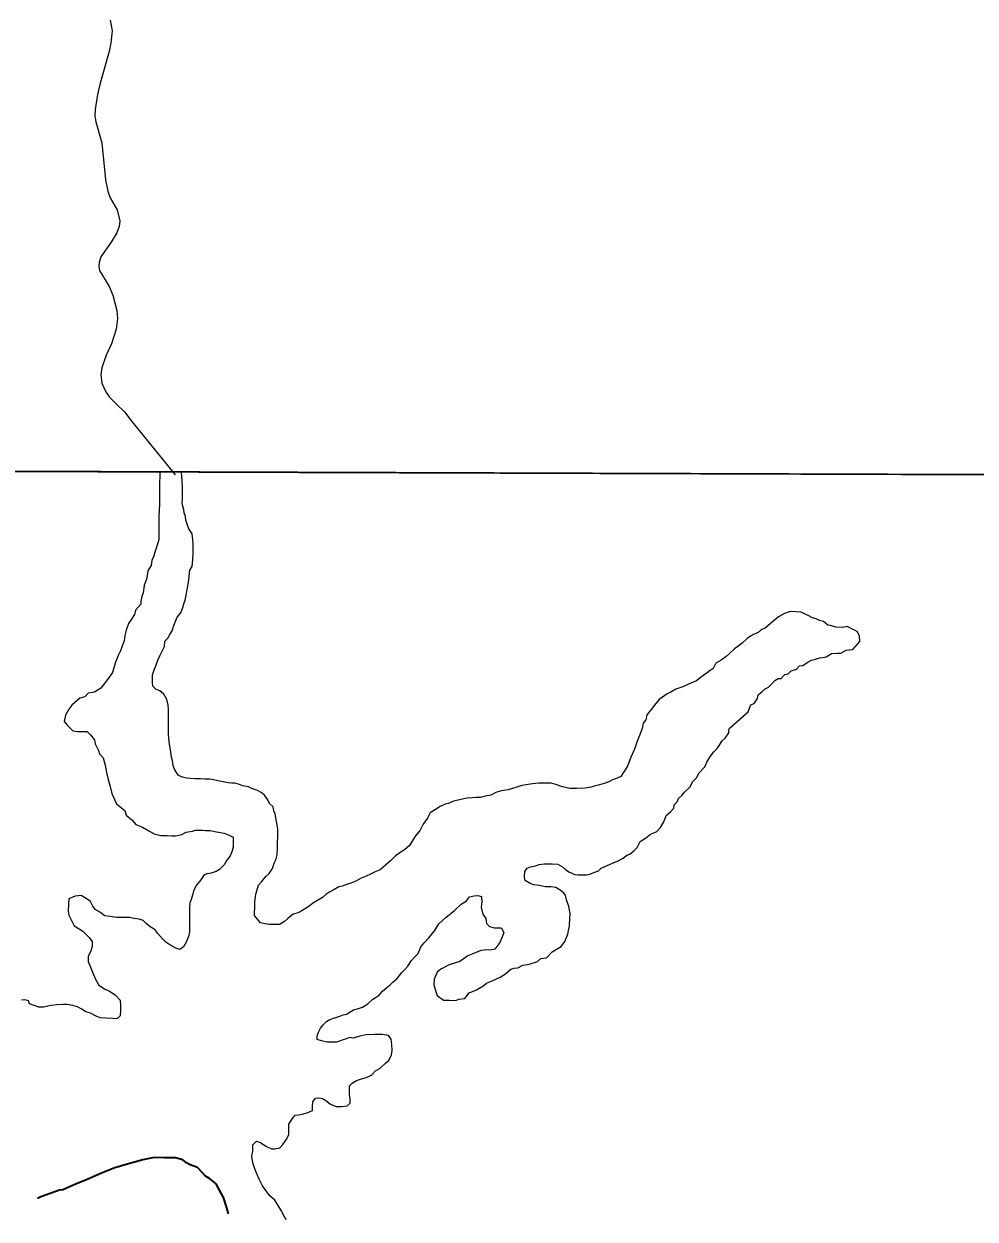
# Model space of a CAD drawing. Extents: x 553962 to 842807, y 8883888 to 9032388.
# Drawn here: x 587759 to 588965, y 8909015 to 8910529 of the extents above; entities that cross this region are included whole.
import ezdxf

# ---------------------------------------------------------------- set-up
doc = ezdxf.new("R2010")
doc.units = 0
doc.header["$LTSCALE"] = 200
doc.linetypes.add('LONG_DASH_SHORT_DASH', pattern=[9.9, 6, -1.2, 1.5, -1.2])
doc.layers.add('6', color=7, linetype='Continuous', lineweight=13)

msp = doc.modelspace()

# ---------------------------------------------------------------- linework, layer by layer
at = {"layer": '6'}
msp.add_line((574653.9, 8910009.3), (626625.7, 8909822.1), dxfattribs=at)
for points in [[(587868.6, 8910533.9), (587870.9, 8910520.7), (587869.3, 8910505.1), (587867, 8910494.1), (587855.6, 8910454), (587852.3, 8910439.6), (587849.4, 8910420.7), (587849.1, 8910412.9), (587850.1, 8910405.1), (587857.9, 8910378.5), (587862.5, 8910331.8), (587865.4, 8910317.4), (587868.4, 8910309), (587877.4, 8910293.6), (587880.7, 8910279.9), (587879.8, 8910272.7), (587876.8, 8910264.5), (587869.5, 8910252.5), (587856.5, 8910234.2), (587854.3, 8910227), (587854.2, 8910222), (587855.1, 8910216.6)], [(587855.1, 8910216.6), (587867.1, 8910196.4), (587872, 8910185.4), (587876.7, 8910166), (587876.7, 8910166), (587877.6, 8910155.8), (587876.1, 8910142.3), (587870.3, 8910123.9), (587863.5, 8910109.4), (587858, 8910093.2), (587856.8, 8910085), (587857.7, 8910073.8), (587862.8, 8910062.8), (587867.6, 8910056.4), (587877.1, 8910046.8), (587886.7, 8910037.5), (587896.1, 8910025.6), (587950.7, 8909957.8)], [(587958.5, 8909961.4), (587931.2, 8909960.8), (587931.2, 8909954.3), (587931.1, 8909949.2), (587931.1, 8909945.2), (587931.1, 8909938.7), (587931, 8909933.2), (587931, 8909926.7), (587930.9, 8909920.2), (587930.4, 8909913.2), (587930.3, 8909905.2), (587930.3, 8909899.7), (587930.2, 8909894.2), (587930.2, 8909887.2), (587930.1, 8909880.7), (587930.1, 8909875.7), (587928, 8909868.7), (587925.5, 8909861.2), (587923.9, 8909855.2), (587921.4, 8909849.2), (587920.3, 8909842.7), (587916.3, 8909836.2), (587915.2, 8909830.2), (587914.7, 8909825.7), (587911.6, 8909817.7), (587910.1, 8909808.2), (587908.5, 8909803.7), (587907.5, 8909797.7), (587907.4, 8909793.7), (587900.4, 8909786.2), (587899.3, 8909780.7), (587894.8, 8909773.7), (587891.8, 8909769.2), (587888.7, 8909760.8), (587887.1, 8909754.3), (587886.1, 8909747.3), (587883.5, 8909740.8), (587881.5, 8909734.8), (587878.4, 8909728.8), (587875.4, 8909720.3), (587871.3, 8909707.3), (587863.7, 8909696.8), (587856.6, 8909687.4), (587848.6, 8909682.4), (587840.6, 8909681), (587836.2, 8909676.6), (587829.8, 8909674.9), (587829.8, 8909674.9), (587819.9, 8909666.1), (587815.9, 8909660.9), (587811.8, 8909653.3), (587810.3, 8909645.1), (587814.2, 8909640.1), (587821.2, 8909633.5), (587827.2, 8909632.5), (587831.2, 8909632.5), (587835.2, 8909632.4), (587839.2, 8909632.4), (587843.7, 8909628.4), (587848.6, 8909621.8), (587849.6, 8909616.8), (587853.5, 8909608.3), (587855, 8909604.3), (587859.6, 8909599.1), (587862.3, 8909589.9)], [(587923.8, 8909709.5), (587926.4, 8909715.9), (587928.9, 8909722.9), (587931.5, 8909728.4), (587934, 8909733.4), (587937.1, 8909740.4), (587937.6, 8909746.9), (587941.6, 8909750.9), (587944.2, 8909755.4), (587947.2, 8909759.9), (587949.2, 8909766.9), (587953.3, 8909777.4), (587957.9, 8909782.8), (587960.4, 8909789.8), (587962, 8909794.3), (587963.5, 8909798.8), (587965.1, 8909807.3), (587966.1, 8909812.3), (587967.7, 8909821.3), (587968.7, 8909828.8), (587969.3, 8909836.8), (587972.3, 8909841.8), (587973.4, 8909850.3), (587973.5, 8909857.8), (587973.5, 8909865.3), (587973.5, 8909869.4), (587973.1, 8909875.9), (587972.2, 8909882.9), (587968.2, 8909889.4), (587965.8, 8909896.4), (587964.3, 8909900.5), (587963.8, 8909905), (587962.3, 8909909.5), (587961.9, 8909913.5), (587960.4, 8909918), (587959.9, 8909922.5), (587960, 8909926.5), (587960, 8909930.5), (587960, 8909934.5), (587960.1, 8909938.5), (587960.1, 8909943.1), (587959.7, 8909949.6), (587959.2, 8909956.1), (587958.7, 8909960.1), (587958.5, 8909961.4)], [(588730.7, 8909784.7), (588723.1, 8909782.2), (588715.7, 8909777.8), (588710.3, 8909773.8), (588705.6, 8909769.4), (588698.6, 8909763.7), (588694.1, 8909761.7), (588689.6, 8909758.2), (588684, 8909755.3), (588680, 8909753.3), (588676, 8909750.3), (588669.5, 8909744.3), (588663.9, 8909740.4), (588659.9, 8909737.4), (588653.3, 8909731.4), (588649.3, 8909727.4), (588642.8, 8909723), (588636.2, 8909719), (588632.7, 8909712.5), (588627.2, 8909708.6), (588621.1, 8909704.1), (588616.1, 8909700.6), (588611.6, 8909696.7), (588604.5, 8909693.7), (588600.5, 8909692.2), (588594.5, 8909689.2), (588590.5, 8909687.8), (588585.5, 8909686.3), (588578.9, 8909682.3), (588574.4, 8909680.4), (588568.4, 8909675.9), (588564.4, 8909672.9), (588558.3, 8909666), (588554.3, 8909660.5), (588548.7, 8909653.5), (588547.2, 8909647.5), (588544.1, 8909643), (588542.6, 8909636.5), (588539.5, 8909627.5), (588535.9, 8909619), (588532.9, 8909610.1), (588528.3, 8909600.1), (588524.2, 8909588.6), (588519.7, 8909581.6), (588515.6, 8909575.6), (588511.1, 8909573.6), (588505.1, 8909571.2), (588500.5, 8909568.7), (588494.5, 8909566.7), (588488.5, 8909564.8), (588482, 8909563.3), (588478, 8909561.8), (588470.5, 8909560.9), (588460, 8909560.2), (588451, 8909560.5), (588441.8, 8909562.6), (588433.5, 8909565.3), (588427.4, 8909566.9), (588422.4, 8909567), (588417.9, 8909567), (588411.4, 8909567), (588403.9, 8909566.1), (588395.9, 8909565.1), (588390.4, 8909564.2), (588381.4, 8909561.2), (588376.9, 8909559.8), (588372.9, 8909558.8), (588366.8, 8909557.8), (588362.8, 8909556.8), (588357.3, 8909555.4), (588350.8, 8909551.9), (588343.8, 8909550.5), (588337.8, 8909549), (588331.8, 8909549), (588327.3, 8909548.6), (588320.8, 8909548.1), (588316.7, 8909547.1), (588309.7, 8909545.7), (588303.7, 8909544.2), (588297.2, 8909541.2), (588293.2, 8909540.3), (588286.7, 8909537.3), (588280.6, 8909533.8), (588274.1, 8909529.4), (588270.5, 8909522.9), (588265, 8909514.9), (588261.4, 8909507.4), (588255.4, 8909500.5), (588251.3, 8909493.5), (588247.8, 8909488), (588241.7, 8909482.5), (588235.7, 8909478.6), (588230.2, 8909475.1), (588223.6, 8909468.6), (588217.6, 8909463.2), (588210.5, 8909457.2), (588204.5, 8909454.7), (588198.5, 8909451.8), (588193, 8909449.3), (588186.4, 8909446.8), (588179.9, 8909442.9)], [(588818.5, 8909746.6), (588818.3, 8909753.9), (588815.2, 8909759.4), (588808.5, 8909762.5), (588802.4, 8909765.5), (588796.3, 8909764.3), (588788.3, 8909764.9), (588788.3, 8909764.9), (588781.6, 8909766.8), (588778, 8909767.4), (588772.7, 8909771.9), (588767.7, 8909773), (588763.2, 8909775.5), (588758.7, 8909776.5), (588754.2, 8909779.1), (588749.2, 8909781.1), (588744.2, 8909783.6), (588730.7, 8909784.7)], [(588652.6, 8909636), (588677.2, 8909657.4), (588678.8, 8909661.9), (588680.3, 8909666.4), (588684.8, 8909667.9), (588688.9, 8909674.3), (588689.9, 8909678.8), (588694.4, 8909682.8), (588698.5, 8909686.8), (588703, 8909688.8), (588707, 8909692.8), (588711.1, 8909697.2), (588715.1, 8909699.7), (588719.1, 8909699.7), (588723.6, 8909704.7), (588727.6, 8909705.6), (588731.7, 8909709.6), (588738.2, 8909711.6), (588742.2, 8909715.6), (588746.2, 8909716), (588753.3, 8909721), (588757.3, 8909723), (588761.3, 8909723.9), (588767.8, 8909725.9), (588771.8, 8909726.4), (588775.8, 8909727.3), (588782.8, 8909731.3), (588789.9, 8909731.8), (588794.4, 8909731.7), (588801.4, 8909735.7), (588809.9, 8909736.6), (588818.5, 8909746.6)], [(588179.9, 8909442.9), (588173.4, 8909440.4), (588169.4, 8909439), (588162.3, 8909436.5), (588158.3, 8909435.5), (588151.3, 8909431.6), (588145.8, 8909428.6), (588141.8, 8909426.1), (588137.7, 8909422.1), (588131.2, 8909418.2), (588124.7, 8909414.7), (588120.6, 8909411.2), (588114.6, 8909407.3), (588110.6, 8909404.8), (588106.6, 8909402.8), (588100.5, 8909400.9), (588093.5, 8909395.4), (588089.5, 8909391.9), (588082.9, 8909387.9), (588076.9, 8909388), (588070.4, 8909388), (588064.4, 8909388.6), (588058.9, 8909390.1), (588055, 8909394.7), (588051.5, 8909399.2), (588051.5, 8909403.7), (588051.6, 8909408.2), (588051.6, 8909416.2), (588052.2, 8909420.2), (588053.2, 8909426.2), (588054.2, 8909430.7), (588056.3, 8909437.7), (588060.3, 8909442.2), (588065.9, 8909448.7), (588069.9, 8909452.6), (588074, 8909459.1), (588076.5, 8909465.6), (588078.6, 8909470.1), (588080.1, 8909476.6), (588080.7, 8909483.6), (588080.7, 8909487.6), (588080.7, 8909491.6), (588080.8, 8909499.6), (588080.8, 8909504.1), (588080.8, 8909508.6), (588079.9, 8909516.2), (588078.9, 8909521.2), (588077.5, 8909528.2), (588076, 8909532.2), (588075.1, 8909537.2), (588070.6, 8909541.2), (588068.1, 8909545.8), (588064.2, 8909551.8), (588059.7, 8909555.3), (588055.2, 8909557.9), (588048.2, 8909560.4), (588043.7, 8909562.5), (588036.8, 8909563.5), (588032.3, 8909565.5), (588026.3, 8909567.1), (588022.3, 8909567.1), (588017.8, 8909567.6), (588011.8, 8909568.7), (588004.8, 8909570.2), (587999.3, 8909571.3), (587994.8, 8909572.3), (587988.3, 8909572.3), (587982.8, 8909572.4), (587976.8, 8909572.4), (587970.3, 8909573), (587965.8, 8909573.5), (587959.8, 8909574.5), (587954.8, 8909577.1), (587949.9, 8909584.8), (587949.9, 8909584.8), (587948.5, 8909589.5), (587947.5, 8909595.7), (587946.1, 8909599.9), (587945.2, 8909606.5), (587945.2, 8909606.5), (587943.3, 8909619.6), (587943.3, 8909619.6), (587943.3, 8909619.6), (587942.2, 8909628.7), (587942.2, 8909628.7), (587942.3, 8909636.2), (587942.3, 8909641.7), (587942.3, 8909646.2), (587942.4, 8909653.3), (587942.4, 8909659.8), (587942, 8909665.8), (587941, 8909669.8), (587940, 8909673.8), (587936.6, 8909679.8), (587931.6, 8909683.9), (587926.6, 8909685.9), (587922.7, 8909689.9), (587922.2, 8909694.4), (587922.2, 8909698.4), (587922.3, 8909704.5), (587923.8, 8909709.5)], [(588353.5, 8909317.1), (588362.6, 8909321), (588368.1, 8909324.5), (588376.1, 8909331.4), (588380.6, 8909332.4), (588385.2, 8909332.9), (588391.7, 8909336.3), (588399.7, 8909337.8), (588410.2, 8909341.2), (588414.2, 8909344.7), (588421.3, 8909345.7), (588428.8, 8909353.1), (588439.9, 8909360.1), (588444.9, 8909366.5), (588448.7, 8909375.7), (588450.5, 8909386.4), (588450.9, 8909395.3), (588451.4, 8909401.9), (588449.6, 8909410.8), (588446.9, 8909419.3), (588445.6, 8909425.1), (588443.4, 8909427.7), (588439.9, 8909430.7), (588433.4, 8909434.7), (588427.5, 8909435.7), (588419.9, 8909435.8), (588412.5, 8909437.3), (588405.5, 8909438.4), (588401, 8909439.9), (588394.5, 8909443.5), (588393.5, 8909448), (588394.1, 8909455), (588397.1, 8909459.5), (588401.1, 8909460.9), (588407.6, 8909462.4), (588412.2, 8909463.9), (588418.7, 8909464.8), (588422.7, 8909464.8), (588428.7, 8909464.8), (588435.7, 8909464.2), (588441.7, 8909461.2), (588446.1, 8909457.2), (588450.6, 8909454.1), (588457.6, 8909451.1), (588461.6, 8909451), (588467.6, 8909451), (588472.1, 8909451), (588476.6, 8909451.9), (588481.6, 8909453.9), (588487.2, 8909455.8), (588490.8, 8909459.4), (588498.5, 8909462.9), (588507.9, 8909467.1), (588507.9, 8909467.1), (588507.9, 8909467.1), (588511.5, 8909468.2), (588518.8, 8909472.2), (588523.3, 8909475.7), (588527.3, 8909477.1), (588532.3, 8909481.1), (588536.4, 8909485.6), (588540.4, 8909493.1), (588540.4, 8909493.1), (588547, 8909497.2), (588553.5, 8909502.5), (588557.5, 8909504), (588561.5, 8909506), (588566.1, 8909510.9), (588570.1, 8909517.9), (588573.2, 8909525.9), (588578.7, 8909530.9), (588582.8, 8909535.4), (588583.3, 8909539.4), (588587.3, 8909543.3), (588588.9, 8909547.8), (588592.9, 8909551.3), (588596.4, 8909555.8), (588603, 8909561.8), (588607, 8909569.2), (588611.6, 8909573.7), (588615.1, 8909580.2), (588622.2, 8909587.7), (588624.7, 8909593.7), (588629.3, 8909601.1), (588633.8, 8909606.6), (588637.9, 8909611.1), (588641.4, 8909616.1), (588644, 8909620.6), (588648, 8909624.1), (588652.5, 8909631), (588652.6, 8909634.9)], [(587862.3, 8909589.9), (587863.9, 8909580.6), (587866.1, 8909571.9), (587868.3, 8909562.7), (587870.5, 8909554), (587876.5, 8909541), (587886.9, 8909532.4), (587888.9, 8909526.4), (587895.9, 8909520.4), (587900.8, 8909514.8), (587909.3, 8909511.3), (587917.3, 8909506.7), (587924.2, 8909502.7), (587932.7, 8909500.6), (587936.7, 8909500.6), (587940.7, 8909500.6), (587946.7, 8909500.5), (587951.2, 8909500.5), (587959.2, 8909501.9), (587964.8, 8909504.9), (587972.8, 8909506.3), (587976.8, 8909507.3), (587980.8, 8909507.3), (587985.3, 8909507.3), (587989.3, 8909507.2), (587995.3, 8909507.2), (588003.3, 8909505.2), (588012.8, 8909503.6), (588019.3, 8909501), (588024.2, 8909498.5), (588024.2, 8909494), (588024.2, 8909486), (588022.6, 8909480), (588020.6, 8909475), (588016.5, 8909469.5), (588013, 8909463.5), (588006.9, 8909457.6)], [(588006.9, 8909457.6), (588002.9, 8909455.1), (587996.4, 8909453.1), (587991.4, 8909452.2), (587987.4, 8909450.7), (587983.3, 8909444.7), (587977.8, 8909437.7), (587974.2, 8909430.7), (587972.7, 8909425.2), (587971.1, 8909419.7), (587969.6, 8909415.2), (587969, 8909409.2), (587969, 8909404.7), (587968.9, 8909396.2), (587968.9, 8909390.2), (587968.9, 8909385.7), (587968.8, 8909378.7), (587967.8, 8909372.7), (587964.7, 8909365.7), (587961.2, 8909359.7), (587956.6, 8909356.2), (587951.6, 8909357.8), (587944.2, 8909362.3), (587939.2, 8909365.4), (587934.7, 8909369.9), (587928.3, 8909377), (587925.3, 8909381), (587919.3, 8909385), (587913.9, 8909389.1), (587910.4, 8909393.1), (587905.4, 8909394.6), (587898.9, 8909395.7), (587892.9, 8909396.7), (587886.4, 8909396.8), (587880.9, 8909396.8), (587876.4, 8909396.8), (587868.4, 8909397.9), (587861.4, 8909398.9), (587856, 8909403), (587849.5, 8909407), (587846.5, 8909411.1), (587843.6, 8909417.1), (587838.1, 8909421.1), (587831.6, 8909424.7), (587824.1, 8909423.7), (587816.1, 8909420.3), (587815.5, 8909414.3), (587815.4, 8909404.7), (587815.9, 8909399.7), (587818.9, 8909393.7), (587822.8, 8909386.2), (587829.3, 8909382.6), (587833.8, 8909379.6), (587841.2, 8909372), (587845.7, 8909366.5), (587845.6, 8909360), (587844.1, 8909354.5), (587840.5, 8909347.5), (587840.5, 8909341), (587843.4, 8909334), (587846.8, 8909325.4), (587850.3, 8909317.9), (587854.2, 8909310.9), (587861.2, 8909306.3), (587867.7, 8909303.3)], [(588200.1, 8909197.6), (588200.1, 8909197.6), (588204.6, 8909202.4), (588210.6, 8909205.8), (588217.7, 8909212.8), (588221.7, 8909215.8), (588225.2, 8909222.8), (588225.8, 8909228.3), (588225.3, 8909235.8), (588224.4, 8909242.8), (588221.4, 8909247.3), (588221.4, 8909247.3), (588213.1, 8909248.5), (588203.5, 8909248.5), (588192.7, 8909248), (588184.8, 8909246.3), (588176.3, 8909244), (588172.4, 8909244.7), (588164.9, 8909242.2), (588155.3, 8909238.8), (588150.8, 8909238.8), (588143.3, 8909238.8), (588136.3, 8909240.4), (588130.8, 8909242.4), (588130.9, 8909246.4), (588132.4, 8909251.4), (588135, 8909256.4), (588138.5, 8909260.9), (588142.5, 8909264.9), (588147, 8909267.4), (588151.6, 8909269.3), (588155.6, 8909270.3), (588159.6, 8909271.8), (588163.6, 8909273.3), (588168.1, 8909274.2), (588176.9, 8909279.7), (588176.9, 8909279.7), (588183.1, 8909281.4), (588188.2, 8909283.1), (588195, 8909287.6), (588201.2, 8909293.2), (588209.2, 8909298.3), (588213.7, 8909303.4), (588219.3, 8909308), (588223.3, 8909311.4), (588226.7, 8909314.8), (588232.4, 8909319.3), (588238, 8909327.3), (588242.1, 8909330.8), (588245.6, 8909335.3), (588250.2, 8909342.3), (588254.7, 8909346.8), (588258.7, 8909351.2), (588262.3, 8909359.7), (588266.3, 8909364.7), (588272.3, 8909371), (588279.9, 8909380.3), (588285.2, 8909388.8), (588294.1, 8909396.8), (588305.2, 8909406.1), (588313.2, 8909413.7), (588319.9, 8909418.1), (588323.9, 8909423), (588329.7, 8909424.3), (588334.6, 8909424.8), (588339.1, 8909423.4), (588339.5, 8909416.8), (588338.7, 8909409.8), (588340.8, 8909401.2), (588344.4, 8909395.4), (588345.3, 8909389.2), (588349.3, 8909385.2), (588355, 8909383.7), (588364, 8909383.6), (588367.5, 8909377.6), (588365.9, 8909373.1), (588362.4, 8909365.1), (588355.8, 8909356.6), (588349.8, 8909355.6), (588345.8, 8909355.7), (588338.3, 8909355.2), (588332.3, 8909352.3), (588321.7, 8909348.3), (588311.7, 8909340.9), (588298.1, 8909337), (588287.6, 8909331.5), (588283.1, 8909327.6), (588279, 8909318.6), (588278.9, 8909311.6), (588280.9, 8909304.5), (588282.8, 8909298), (588290.8, 8909291.9), (588298.3, 8909291.9), (588306.3, 8909291.8), (588310.8, 8909293.3), (588317.8, 8909294.3), (588323.4, 8909301.2), (588332.9, 8909305.2), (588341, 8909309.6), (588345.5, 8909313.6), (588353.5, 8909317.1)], [(587867.7, 8909303.3), (587874.7, 8909298.7), (587881.1, 8909292.2), (587881.6, 8909285.6), (587881.5, 8909278.6), (587881, 8909272.1), (587876.9, 8909268.2), (587871.9, 8909268.7), (587862.9, 8909269.2), (587855.9, 8909269.8), (587850.5, 8909271.8), (587843.5, 8909275.4), (587837.5, 8909277.4), (587831.5, 8909281), (587827, 8909283.5), (587821, 8909285.5), (587814, 8909286.6), (587809.5, 8909286.6), (587800.5, 8909286.2), (587791, 8909284.7), (587784.5, 8909283.3), (587778, 8909283.3), (587772, 8909285.4), (587766, 8909287.4), (587765.1, 8909291.4), (587760.6, 8909292.4), (587756.1, 8909292)], [(588092.1, 8909013.9), (588089.1, 8909017.9), (588085.7, 8909024.9), (588082.7, 8909029.9), (588077.3, 8909038.5), (588070.8, 8909044.1), (588064.9, 8909052.1), (588061.4, 8909056.6), (588057.5, 8909065.2), (588054.2, 8909071.9), (588051.7, 8909078.4), (588049.9, 8909084.8), (588048.6, 8909090.5), (588048.2, 8909095.2), (588049.1, 8909100.4), (588049.3, 8909108.8), (588053.8, 8909113.3), (588058.8, 8909111.7), (588065.8, 8909107.2), (588072.8, 8909103.6), (588077.3, 8909103.6), (588083.3, 8909105.1), (588087.3, 8909109), (588091.4, 8909115), (588094.9, 8909121.5), (588095, 8909129), (588095, 8909135), (588099.6, 8909142), (588103.1, 8909146.5), (588107.1, 8909146.9), (588111.6, 8909147.4), (588118.1, 8909149.4), (588124.7, 8909152.3), (588124.7, 8909156.8), (588125.2, 8909163.4), (588128.8, 8909167.8), (588132.8, 8909168.1), (588137.6, 8909167.3), (588141.8, 8909164.8), (588147.7, 8909160.2), (588154.7, 8909157.2), (588161.7, 8909157.1), (588168.7, 8909158.1), (588172.8, 8909161.5), (588172.8, 8909167.6), (588171.8, 8909172.1), (588171.8, 8909180), (588171.8, 8909183.4), (588171.8, 8909183.4), (588175.2, 8909186.8), (588180.8, 8909190.2), (588187.1, 8909192.5), (588193.3, 8909194.2), (588200.1, 8909197.6)]]:
    msp.add_lwpolyline(points, dxfattribs=at)
msp.add_lwpolyline([(596575.8, 8909932.4), (585614.8, 8909969.8), (585583.8, 8898914.4), (596544.8, 8898874.9)], close=True, dxfattribs=at)
at = {"layer": '6', "linetype": 'LONG_DASH_SHORT_DASH', "lineweight": 35}
msp.add_lwpolyline([(588018.6, 8909021.3), (588016.5, 8909028.7), (588012.1, 8909041.8), (588007.1, 8909051.3), (588002.7, 8909059.3), (587994.2, 8909065.9), (587989.3, 8909068.9), (587985.8, 8909072.9), (587979.3, 8909080), (587969.9, 8909083.5), (587965.4, 8909086.1), (587960.4, 8909089.6), (587951.4, 8909092.1), (587937.4, 8909092.2), (587924.4, 8909092.8), (587909.9, 8909089.8), (587888.9, 8909084), (587874.3, 8909079.5), (587857.3, 8909072.6), (587839.2, 8909064.7), (587823.7, 8909058.3), (587808.6, 8909051.8), (587804.1, 8909051.4), (587780.6, 8909043), (587776.5, 8909040.6)], dxfattribs=at)

doc.saveas('drawing.dxf')
